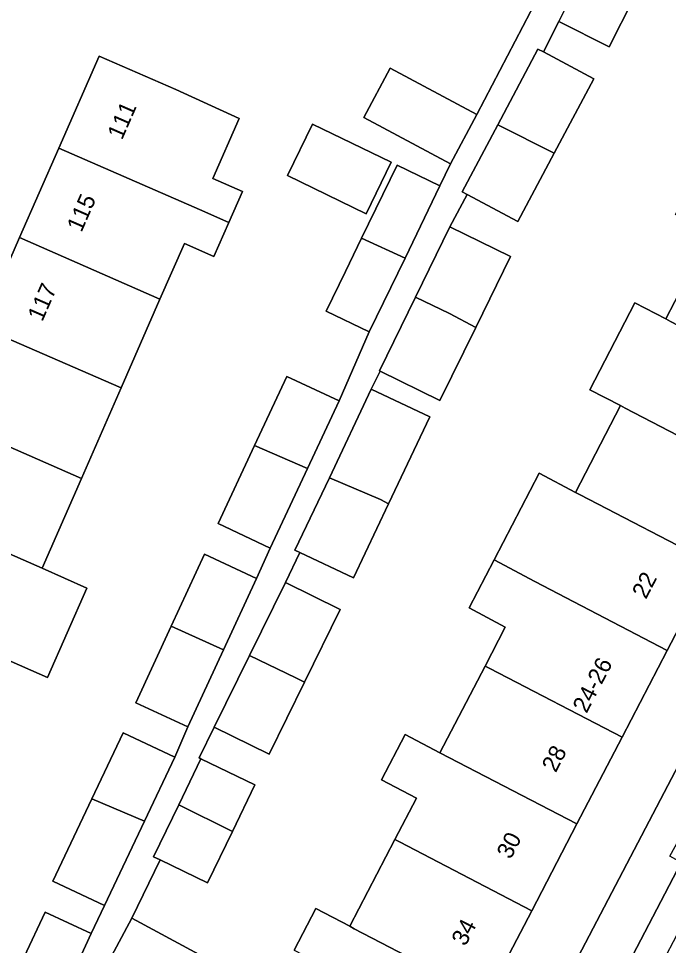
# Model space of a CAD drawing. Extents: x 160349 to 161355, y 381727 to 382854.
# Drawn here: x 160754.2 to 160793.1, y 382054.3 to 382109.7 of the extents above; entities that cross this region are included whole.
import ezdxf

# ---------------------------------------------------------------- set-up
doc = ezdxf.new("R2010")
doc.units = 0
for name, color, linetype in [('IMGEO_Erf', 7, 'Continuous'), ('IMGEO_Pand', 7, 'Continuous'), ('IMGEO_Pand_nummerreeks', 7, 'Continuous'), ('IMGEO_Parkeervlak_open', 7, 'Continuous'), ('IMGEO_Voetpad_open', 7, 'Continuous')]:
    doc.layers.add(name, color=color, linetype=linetype)

msp = doc.modelspace()

# ---------------------------------------------------------------- linework, layer by layer
at = {"layer": 'IMGEO_Erf'}
for points in [[(160754.549, 382053.617), (160755.794, 382056.283), (160758.545, 382055.017), (160759.348, 382056.675), (160756.26, 382058.134), (160758.588, 382063.06), (160760.458, 382067.016), (160763.546, 382065.557), (160764.332, 382067.359), (160761.215, 382068.8), (160763.334, 382073.384), (160765.323, 382077.683), (160768.44, 382076.241), (160769.258, 382078.06), (160766.133, 382079.52), (160768.316, 382084.191), (160770.241, 382088.313), (160773.366, 382086.853), (160775.167, 382090.985), (160772.595, 382092.231), (160773.745, 382094.589), (160774.716, 382096.58), (160776.848, 382100.951), (160779.397, 382099.716), (160780.019, 382101.032), (160774.846, 382103.797), (160776.421, 382106.744), (160781.594, 382103.979), (160786.176, 382112.776)], [(160770.681, 382054.01), (160771.973, 382056.494), (160774.003, 382055.443), (160776.698, 382060.627), (160777.987, 382063.105), (160775.898, 382064.191), (160777.308, 382066.904), (160779.397, 382065.817), (160782.089, 382070.994), (160783.303, 382073.329), (160781.132, 382074.476), (160782.626, 382077.35), (160785.319, 382082.53), (160787.492, 382081.384), (160790.191, 382086.575), (160788.349, 382087.527), (160791.046, 382092.715), (160792.886, 382091.758), (160795.583, 382096.945), (160793.473, 382098.009), (160796.174, 382103.204), (160798.829, 382108.309), (160800.926, 382107.218), (160803.747, 382112.644)], [(160790.968, 382110.913), (160789.518, 382108.026), (160786.491, 382109.546), (160785.576, 382107.724), (160788.586, 382106.124), (160786.217, 382101.668), (160784.045, 382097.584), (160781.018, 382099.193), (160779.993, 382097.265), (160783.613, 382095.493), (160781.532, 382091.242), (160779.397, 382086.881), (160775.821, 382088.631), (160775.293, 382087.553), (160778.782, 382085.898), (160776.32, 382080.705), (160774.222, 382076.278), (160771.012, 382077.8), (160770.156, 382075.996), (160773.435, 382074.384), (160771.295, 382070.031), (160769.182, 382065.735), (160765.904, 382067.347), (160765.003, 382065.51), (160765.113, 382065.457), (160768.339, 382063.899), (160766.991, 382061.108), (160765.51, 382058.043), (160762.67, 382059.414), (160760.985, 382055.925), (160766.254, 382053.077)], [(160785.858, 382050.188), (160815.372, 382106.589), (160811.933, 382108.388), (160809.166, 382103.067), (160806.468, 382097.879), (160803.77, 382092.691), (160801.072, 382087.502), (160798.374, 382082.314), (160795.676, 382077.125), (160792.978, 382071.937), (160790.28, 382066.748), (160787.582, 382061.561), (160784.884, 382056.371), (160782.186, 382051.184)], [(160751.933, 382091.294), (160754.268, 382096.618), (160756.618, 382101.977), (160759.03, 382107.477), (160763.609, 382105.468), (160767.399, 382103.734), (160765.825, 382100.146), (160767.586, 382099.373), (160766.774, 382097.523), (160765.882, 382095.487), (160764.121, 382096.259), (160762.664, 382092.936), (160760.344, 382087.647), (160757.963, 382082.217), (160755.612, 382076.855), (160758.284, 382075.654), (160755.946, 382070.322), (160753.262, 382071.498)]]:
    msp.add_lwpolyline(points, dxfattribs=at)
msp.add_lwpolyline([(160770.278, 382100.33), (160771.77, 382103.411), (160776.482, 382101.128), (160774.99, 382098.048)], close=True, dxfattribs=at)
at = {"layer": 'IMGEO_Pand'}
for points in [[(160790.968, 382110.913), (160790.793, 382111.004), (160790.545, 382110.525), (160787.719, 382111.994), (160786.491, 382109.546), (160789.518, 382108.026)], [(160767.399, 382103.734), (160763.609, 382105.468), (160759.03, 382107.477), (160756.618, 382101.977), (160764.701, 382098.432), (160765.015, 382098.298), (160766.774, 382097.523), (160767.586, 382099.373), (160765.825, 382100.146)], [(160788.586, 382106.124), (160785.576, 382107.724), (160785.254, 382107.895), (160782.847, 382103.367), (160786.217, 382101.668)], [(160776.421, 382106.744), (160774.846, 382103.797), (160780.019, 382101.032), (160781.594, 382103.979)], [(160776.482, 382101.128), (160771.77, 382103.411), (160770.278, 382100.33), (160774.99, 382098.048)], [(160786.217, 382101.668), (160782.847, 382103.367), (160780.714, 382099.355), (160781.018, 382099.193), (160784.045, 382097.584)], [(160765.015, 382098.298), (160764.701, 382098.432), (160756.618, 382101.977), (160754.268, 382096.618), (160762.664, 382092.936), (160764.121, 382096.259), (160765.882, 382095.487), (160766.774, 382097.523)], [(160779.397, 382099.716), (160776.848, 382100.951), (160774.716, 382096.58), (160777.307, 382095.401)], [(160781.532, 382091.242), (160783.613, 382095.493), (160779.993, 382097.265), (160777.935, 382093.062), (160779.975, 382092.081)], [(160754.268, 382096.618), (160751.933, 382091.294), (160760.344, 382087.647), (160762.664, 382092.936)], [(160777.307, 382095.401), (160774.716, 382096.58), (160773.745, 382094.589), (160772.595, 382092.231), (160775.167, 382090.985)], [(160792.886, 382091.758), (160793.165, 382091.614), (160801.072, 382087.502), (160803.77, 382092.691), (160795.864, 382096.803), (160795.583, 382096.945)], [(160781.532, 382091.242), (160779.975, 382092.081), (160777.935, 382093.062), (160775.777, 382088.653), (160775.821, 382088.631), (160779.397, 382086.881)], [(160801.072, 382087.502), (160793.165, 382091.614), (160792.886, 382091.758), (160791.046, 382092.715), (160788.349, 382087.527), (160790.191, 382086.575), (160790.467, 382086.426), (160798.374, 382082.314)], [(160757.963, 382082.217), (160760.344, 382087.647), (160751.933, 382091.294), (160749.567, 382085.899)], [(160771.482, 382082.818), (160773.366, 382086.853), (160770.241, 382088.313), (160768.316, 382084.191)], [(160776.32, 382080.705), (160778.782, 382085.898), (160775.293, 382087.553), (160772.785, 382082.262), (160775.837, 382080.962)], [(160795.676, 382077.125), (160798.374, 382082.314), (160790.467, 382086.426), (160790.191, 382086.575), (160787.492, 382081.384), (160787.768, 382081.238)], [(160747.217, 382080.54), (160755.3, 382076.995), (160755.612, 382076.855), (160757.963, 382082.217), (160749.567, 382085.899)], [(160771.482, 382082.818), (160768.316, 382084.191), (160766.133, 382079.52), (160769.258, 382078.06)], [(160776.32, 382080.705), (160775.837, 382080.962), (160772.785, 382082.262), (160770.732, 382077.933), (160771.012, 382077.8), (160774.222, 382076.278)], [(160795.676, 382077.125), (160787.768, 382081.238), (160787.492, 382081.384), (160785.319, 382082.53), (160782.626, 382077.35), (160785.07, 382076.049), (160792.978, 382071.937)], [(160747.217, 382080.54), (160744.866, 382075.181), (160752.95, 382071.636), (160753.262, 382071.498), (160755.946, 382070.322), (160758.284, 382075.654), (160755.612, 382076.855), (160755.3, 382076.995)], [(160766.467, 382071.976), (160768.44, 382076.241), (160765.323, 382077.683), (160763.334, 382073.384)], [(160790.28, 382066.748), (160792.978, 382071.937), (160785.07, 382076.049), (160782.626, 382077.35), (160781.132, 382074.476), (160783.303, 382073.329), (160782.089, 382070.994), (160782.372, 382070.861)], [(160768.011, 382071.633), (160770.788, 382070.295), (160771.295, 382070.031), (160773.435, 382074.384), (160770.156, 382075.996)], [(160766.467, 382071.976), (160763.334, 382073.384), (160761.215, 382068.8), (160764.332, 382067.359)], [(160768.011, 382071.633), (160765.904, 382067.347), (160769.182, 382065.735), (160771.295, 382070.031), (160770.788, 382070.295)], [(160790.28, 382066.748), (160782.372, 382070.861), (160782.089, 382070.994), (160779.397, 382065.817), (160787.582, 382061.561)], [(160761.733, 382061.722), (160763.546, 382065.557), (160760.458, 382067.016), (160758.588, 382063.06)], [(160776.698, 382060.627), (160776.975, 382060.484), (160784.884, 382056.371), (160787.582, 382061.561), (160779.397, 382065.817), (160777.308, 382066.904), (160775.898, 382064.191), (160777.987, 382063.105)], [(160768.339, 382063.899), (160765.113, 382065.457), (160763.781, 382062.699), (160766.991, 382061.108)], [(160761.733, 382061.722), (160758.588, 382063.06), (160756.26, 382058.134), (160759.348, 382056.675)], [(160766.991, 382061.108), (160763.781, 382062.699), (160762.284, 382059.601), (160762.67, 382059.414), (160765.51, 382058.043)], [(160776.698, 382060.627), (160774.003, 382055.443), (160774.276, 382055.297), (160782.186, 382051.184), (160784.884, 382056.371), (160776.975, 382060.484)], [(160782.186, 382051.184), (160774.276, 382055.297), (160774.003, 382055.443), (160771.973, 382056.494), (160770.681, 382054.01), (160772.709, 382052.955), (160771.232, 382050.115), (160774.981, 382048.166), (160779.417, 382045.859)], [(160758.545, 382055.017), (160755.794, 382056.283), (160754.549, 382053.617), (160757.306, 382052.327)], [(160764.599, 382050.016), (160766.254, 382053.077), (160760.985, 382055.925), (160759.299, 382052.804)]]:
    msp.add_lwpolyline(points, close=True, dxfattribs=at)
at = {"layer": 'IMGEO_Parkeervlak_open'}
msp.add_lwpolyline([(160808.496, 382083.401), (160818.149, 382101.922), (160816.678, 382102.83), (160815.347, 382100.318), (160811.199, 382092.411), (160812.507, 382091.714), (160811.366, 382089.574), (160810.072, 382090.264), (160806.06, 382082.618), (160800.949, 382072.885), (160802.295, 382072.181), (160801.183, 382070.054), (160799.833, 382070.76), (160796.773, 382064.931), (160794.848, 382061.235), (160796.305, 382060.431), (160795.225, 382058.478), (160793.818, 382059.258), (160786.33, 382044.882), (160786.132, 382044.532), (160787.675, 382043.693), (160790.333, 382048.763), (160791.683, 382051.339), (160794.187, 382056.116)], close=True, dxfattribs=at)
at = {"layer": 'IMGEO_Voetpad_open'}
for points in [[(160830.101, 382132.01), (160817.137, 382109.957), (160817.107, 382109.905), (160815.372, 382106.589), (160785.858, 382050.188), (160759.835, 382000), (160751.631, 381984.178), (160750, 381983.553), (160754.728, 381981.086)], [(160786.176, 382112.776), (160781.594, 382103.979), (160780.019, 382101.032), (160779.397, 382099.716), (160777.307, 382095.401), (160775.167, 382090.985), (160773.366, 382086.853), (160771.482, 382082.818), (160769.258, 382078.06), (160768.44, 382076.241), (160766.467, 382071.976), (160764.332, 382067.359), (160763.546, 382065.557), (160761.733, 382061.722), (160759.348, 382056.675), (160758.545, 382055.017), (160757.306, 382052.327)], [(160759.299, 382052.804), (160760.985, 382055.925), (160762.67, 382059.414), (160762.284, 382059.601), (160763.781, 382062.699), (160765.113, 382065.457), (160765.003, 382065.51), (160765.904, 382067.347), (160768.011, 382071.633), (160770.156, 382075.996), (160771.012, 382077.8), (160770.732, 382077.933), (160772.785, 382082.262), (160775.293, 382087.553), (160775.821, 382088.631), (160775.777, 382088.653), (160777.935, 382093.062), (160779.993, 382097.265), (160781.018, 382099.193), (160780.714, 382099.355), (160782.847, 382103.367), (160785.254, 382107.895), (160785.576, 382107.724), (160786.491, 382109.546), (160787.719, 382111.994)], [(160786.33, 382044.882), (160793.818, 382059.258), (160793.126, 382059.641), (160794.204, 382061.59), (160794.848, 382061.235), (160796.773, 382064.931), (160799.833, 382070.76), (160799.056, 382071.166), (160800.168, 382073.293), (160800.949, 382072.885), (160806.06, 382082.618), (160810.072, 382090.264), (160809.248, 382090.703), (160810.389, 382092.843), (160811.199, 382092.411), (160815.347, 382100.318), (160816.678, 382102.83), (160815.852, 382103.339), (160816.986, 382105.454), (160818.896, 382104.43), (160820.985, 382108.272), (160821.424, 382108.034), (160821.61, 382108.36), (160822.844, 382110.527)]]:
    msp.add_lwpolyline(points, dxfattribs=at)

# ---------------------------------------------------------------- texts
at = {"layer": 'IMGEO_Pand_nummerreeks'}
for s, rotation, p in [('111', 66.3199, (160760.393, 382102.418)), ('115', 66.3199, (160757.969, 382096.893)), ('117', 66.3198, (160755.627, 382091.552)), ('22', 62.5249, (160791.709, 382074.957)), ('24-26', 62.5249, (160788.158, 382068.131)), ('28', 62.5249, (160786.316, 382064.586)), ('30', 62.5249, (160783.618, 382059.398)), ('34', 62.5249, (160780.918, 382054.206))]:
    msp.add_text(s, height=1, rotation=rotation, dxfattribs=at).set_placement(p)

doc.saveas('drawing.dxf')
